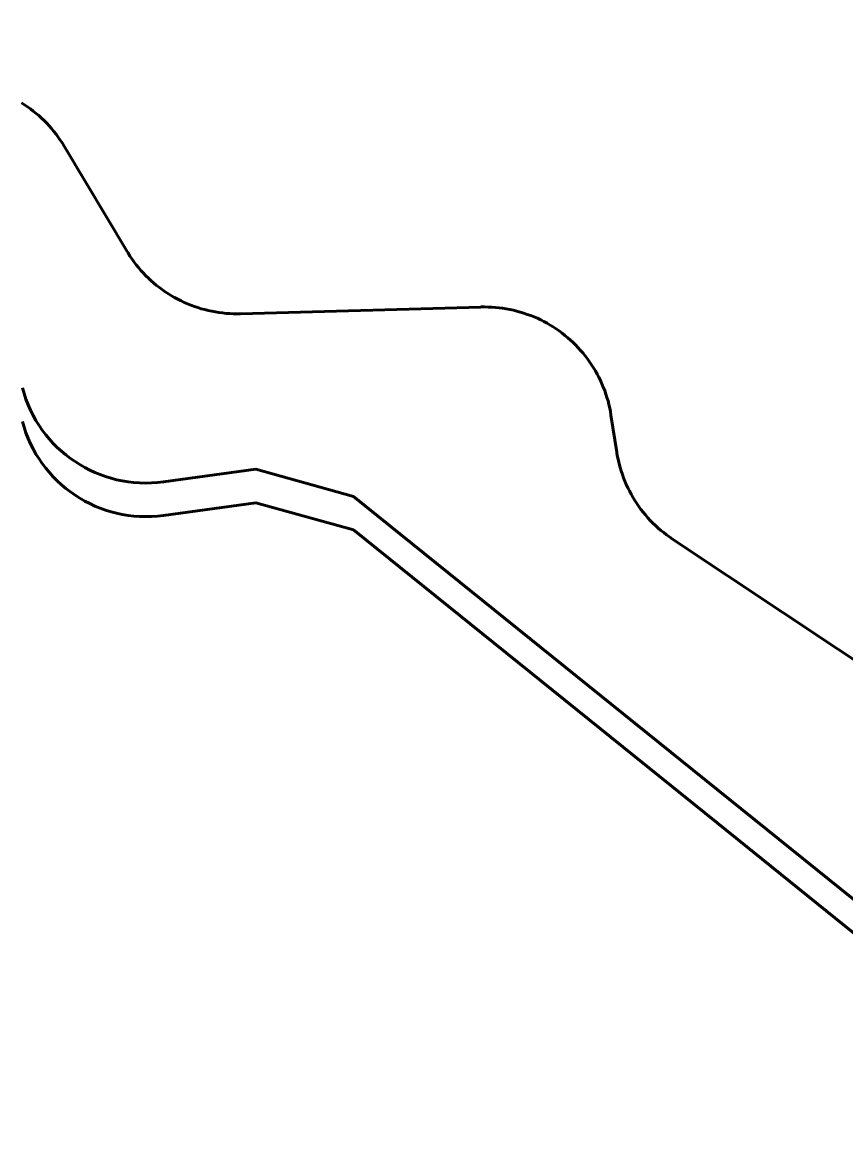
# Model space of a CAD drawing. Extents: x -1643653 to 4543381, y 1624270 to 13878484.
# Drawn here: x 689228 to 689871, y 8944826 to 8945698 of the extents above; entities that cross this region are included whole.
import ezdxf

# ---------------------------------------------------------------- set-up
doc = ezdxf.new("R2010")
doc.units = 0
doc.header["$LTSCALE"] = 200
for name, color, linetype, lineweight in [('1', 7, 'Continuous', 13), ('27', 7, 'Continuous', 53), ('28', 7, 'Continuous', 53), ('29', 7, 'Continuous', 13), ('60', 7, 'Continuous', 53)]:
    doc.layers.add(name, color=color, linetype=linetype, lineweight=lineweight)

msp = doc.modelspace()

# ---------------------------------------------------------------- linework, layer by layer
at = {"layer": '1', "lineweight": 25}
msp.add_spline([(814781, 9009175.5), (814787.2, 9009173.4), (814796.9, 9009173.4), (814799.4, 9009172.4), (814805.1, 9009174.5), (814805.6, 9009176.5), (814811.7, 9009179.5), (814811.7, 9009179.5), (814801.5, 9009181), (814790.7, 9009181.5), (814784.1, 9009183.1), (814777.4, 9009185.1), (814778.4, 9009175.5)], degree=3, dxfattribs=at)
at = {"layer": '27'}
for points in [[(689644.7, 8945458), (689642.3, 8945459.6), (689639.9, 8945461), (689637.5, 8945462.4), (689635, 8945463.8), (689632.5, 8945465.1), (689629.9, 8945466.3), (689627.3, 8945467.4), (689624.7, 8945468.5), (689622, 8945469.4), (689619.3, 8945470.3), (689616.6, 8945471.2), (689613.9, 8945471.9), (689611.2, 8945472.6), (689608.4, 8945473.2), (689605.6, 8945473.7), (689602.8, 8945474.2), (689600, 8945474.5), (689597.2, 8945474.8), (689594.4, 8945475), (689591.6, 8945475.1), (689588.7, 8945475.2), (689585.9, 8945475.2), (689585.8, 8945475.1), (689398.1, 8945469.9), (689395.3, 8945469.8), (689392.4, 8945469.9), (689389.6, 8945470), (689386.8, 8945470.2), (689384, 8945470.5), (689381.2, 8945470.8), (689378.4, 8945471.3), (689375.6, 8945471.8), (689372.8, 8945472.4), (689370.1, 8945473.1), (689367.4, 8945473.8), (689364.7, 8945474.7), (689362, 8945475.6), (689359.3, 8945476.5), (689356.7, 8945477.6), (689354.1, 8945478.7), (689351.6, 8945479.9), (689349, 8945481.2), (689346.5, 8945482.5), (689344.1, 8945483.9), (689341.7, 8945485.4), (689339.3, 8945487), (689337, 8945488.6), (689334.7, 8945490.3), (689332.5, 8945492), (689330.3, 8945493.8), (689328.2, 8945495.7), (689326.1, 8945497.6), (689324.1, 8945499.6), (689322.2, 8945501.7), (689320.2, 8945503.8), (689318.4, 8945505.9), (689316.6, 8945508.1), (689314.9, 8945510.3), (689313.3, 8945512.6), (689311.7, 8945515), (689310.2, 8945517.4), (689309.4, 8945518.6), (689260.3, 8945600.8), (689258.9, 8945603.2), (689257.3, 8945605.6), (689255.7, 8945607.9), (689254, 8945610.2), (689252.3, 8945612.4), (689250.5, 8945614.6), (689248.6, 8945616.7), (689246.7, 8945618.8), (689244.7, 8945620.8), (689242.6, 8945622.8), (689240.5, 8945624.7), (689238.4, 8945626.5), (689236.2, 8945628.3), (689233.9, 8945630), (689231.6, 8945631.7), (689229.3, 8945633.2), (689226.9, 8945634.8)], [(689644.7, 8945458), (689642.3, 8945459.6), (689639.9, 8945461), (689637.5, 8945462.4), (689635, 8945463.8), (689632.5, 8945465.1), (689629.9, 8945466.3), (689627.3, 8945467.4), (689624.7, 8945468.5), (689622, 8945469.4), (689619.3, 8945470.3), (689616.6, 8945471.2), (689613.9, 8945471.9), (689611.2, 8945472.6), (689608.4, 8945473.2), (689605.6, 8945473.7), (689602.8, 8945474.2), (689600, 8945474.5), (689597.2, 8945474.8), (689594.4, 8945475), (689591.6, 8945475.1), (689588.7, 8945475.2), (689585.9, 8945475.2), (689585.8, 8945475.1), (689398.1, 8945469.9), (689395.3, 8945469.8), (689392.4, 8945469.9), (689389.6, 8945470), (689386.8, 8945470.2), (689384, 8945470.5), (689381.2, 8945470.8), (689378.4, 8945471.3), (689375.6, 8945471.8), (689372.8, 8945472.4), (689370.1, 8945473.1), (689367.4, 8945473.8), (689364.7, 8945474.7), (689362, 8945475.6), (689359.3, 8945476.5), (689356.7, 8945477.6), (689354.1, 8945478.7), (689351.6, 8945479.9), (689349, 8945481.2), (689346.5, 8945482.5), (689344.1, 8945483.9), (689341.7, 8945485.4), (689339.3, 8945487), (689337, 8945488.6), (689334.7, 8945490.3), (689332.5, 8945492), (689330.3, 8945493.8), (689328.2, 8945495.7), (689326.1, 8945497.6), (689324.1, 8945499.6), (689322.2, 8945501.7), (689320.2, 8945503.8), (689318.4, 8945505.9), (689316.6, 8945508.1), (689314.9, 8945510.3), (689313.3, 8945512.6), (689311.7, 8945515), (689310.2, 8945517.4), (689309.4, 8945518.6), (689260.3, 8945600.8), (689258.9, 8945603.2), (689257.3, 8945605.6), (689255.7, 8945607.9), (689254, 8945610.2), (689252.3, 8945612.4), (689250.5, 8945614.6), (689248.6, 8945616.7), (689246.7, 8945618.8), (689244.7, 8945620.8), (689242.6, 8945622.8), (689240.5, 8945624.7), (689238.4, 8945626.5), (689236.2, 8945628.3), (689233.9, 8945630), (689231.6, 8945631.7), (689229.3, 8945633.2), (689226.9, 8945634.8)], [(689907.8, 8945179.2), (689735.4, 8945293.8), (689733.1, 8945295.4), (689730.8, 8945297.1), (689728.6, 8945298.8), (689726.4, 8945300.6), (689724.2, 8945302.4), (689722.1, 8945304.4), (689720.1, 8945306.3), (689718.1, 8945308.4), (689716.2, 8945310.4), (689714.4, 8945312.6), (689712.6, 8945314.8), (689710.8, 8945317), (689709.2, 8945319.3), (689707.6, 8945321.6), (689706, 8945324), (689704.6, 8945326.4), (689703.2, 8945328.9), (689701.8, 8945331.4), (689700.6, 8945333.9), (689699.4, 8945336.5), (689698.3, 8945339.1), (689697.2, 8945341.7), (689696.3, 8945344.3), (689695.4, 8945347), (689694.6, 8945349.8), (689693.8, 8945352.5), (689693.2, 8945355.2), (689692.6, 8945358), (689692.1, 8945360.8), (689692, 8945361.6), (689687.4, 8945390.7), (689687, 8945393.5), (689686.4, 8945396.2), (689685.8, 8945399), (689685.1, 8945401.7), (689684.3, 8945404.4), (689683.4, 8945407.1), (689682.5, 8945409.8), (689681.4, 8945412.4), (689680.3, 8945415.1), (689679.2, 8945417.6), (689677.9, 8945420.2), (689676.6, 8945422.7), (689675.3, 8945425.2), (689673.8, 8945427.6), (689672.3, 8945430), (689670.7, 8945432.3), (689669.1, 8945434.6), (689667.3, 8945436.9), (689665.6, 8945439.1), (689663.7, 8945441.2), (689661.8, 8945443.3), (689659.9, 8945445.3), (689657.9, 8945447.3), (689655.8, 8945449.3), (689653.7, 8945451.1), (689651.5, 8945452.9), (689649.3, 8945454.7), (689647, 8945456.4), (689644.7, 8945458)], [(689907.8, 8945179.2), (689735.4, 8945293.8), (689733.1, 8945295.4), (689730.8, 8945297.1), (689728.6, 8945298.8), (689726.4, 8945300.6), (689724.2, 8945302.4), (689722.1, 8945304.4), (689720.1, 8945306.3), (689718.1, 8945308.4), (689716.2, 8945310.4), (689714.4, 8945312.6), (689712.6, 8945314.8), (689710.8, 8945317), (689709.2, 8945319.3), (689707.6, 8945321.6), (689706, 8945324), (689704.6, 8945326.4), (689703.2, 8945328.9), (689701.8, 8945331.4), (689700.6, 8945333.9), (689699.4, 8945336.5), (689698.3, 8945339.1), (689697.2, 8945341.7), (689696.3, 8945344.3), (689695.4, 8945347), (689694.6, 8945349.8), (689693.8, 8945352.5), (689693.2, 8945355.2), (689692.6, 8945358), (689692.1, 8945360.8), (689692, 8945361.6), (689687.4, 8945390.7), (689687, 8945393.5), (689686.4, 8945396.2), (689685.8, 8945399), (689685.1, 8945401.7), (689684.3, 8945404.4), (689683.4, 8945407.1), (689682.5, 8945409.8), (689681.4, 8945412.4), (689680.3, 8945415.1), (689679.2, 8945417.6), (689677.9, 8945420.2), (689676.6, 8945422.7), (689675.3, 8945425.2), (689673.8, 8945427.6), (689672.3, 8945430), (689670.7, 8945432.3), (689669.1, 8945434.6), (689667.3, 8945436.9), (689665.6, 8945439.1), (689663.7, 8945441.2), (689661.8, 8945443.3), (689659.9, 8945445.3), (689657.9, 8945447.3), (689655.8, 8945449.3), (689653.7, 8945451.1), (689651.5, 8945452.9), (689649.3, 8945454.7), (689647, 8945456.4), (689644.7, 8945458)]]:
    msp.add_lwpolyline(points, dxfattribs=at)
at = {"layer": '28'}
for points in [[(689905.6, 8944989.1), (689770.3, 8945098.1), (689486.2, 8945327.1), (689409.9, 8945348.3), (689337.8, 8945338.4)], [(689905.6, 8944989.1), (689770.3, 8945098.1), (689486.2, 8945327.1), (689409.9, 8945348.3), (689337.8, 8945338.4)], [(689905.6, 8944962.9), (689770.3, 8945072), (689486.2, 8945300.9), (689409.9, 8945322.1), (689337.8, 8945312.3)]]:
    msp.add_lwpolyline(points, dxfattribs=at)
for centre in [(689324.3, 8945437.5), (689324.3, 8945437.5), (689324.3, 8945411.3)]:
    msp.add_ellipse(centre, major_axis=(-71.15, -70.27), ratio=0.999552, start_param=5.761994, end_param=7.210662, dxfattribs=at)
at = {"layer": '29', "lineweight": 53}
msp.add_line((689409.9, 8945348.3), (689337.8, 8945338.4), dxfattribs=at)
msp.add_lwpolyline([(689905.6, 8944989.1), (689770.3, 8945098.1), (689486.2, 8945327.1)], dxfattribs=at)
msp.add_ellipse((689324.3, 8945437.5), major_axis=(-71.15, -70.27), ratio=0.999552, start_param=5.761994, end_param=7.210662, dxfattribs=at)
at = {"layer": '60'}
for points in [[(689644.7, 8945458), (689642.3, 8945459.6), (689639.9, 8945461), (689637.5, 8945462.4), (689635, 8945463.8), (689632.5, 8945465.1), (689629.9, 8945466.3), (689627.3, 8945467.4), (689624.7, 8945468.5), (689622, 8945469.4), (689619.3, 8945470.3), (689616.6, 8945471.2), (689613.9, 8945471.9), (689611.2, 8945472.6), (689608.4, 8945473.2), (689605.6, 8945473.7), (689602.8, 8945474.2), (689600, 8945474.5), (689597.2, 8945474.8), (689594.4, 8945475), (689591.6, 8945475.1), (689588.7, 8945475.2), (689585.9, 8945475.2), (689585.8, 8945475.1), (689398.1, 8945469.9), (689395.3, 8945469.8), (689392.4, 8945469.9), (689389.6, 8945470), (689386.8, 8945470.2), (689384, 8945470.5), (689381.2, 8945470.8), (689378.4, 8945471.3), (689375.6, 8945471.8), (689372.8, 8945472.4), (689370.1, 8945473.1), (689367.4, 8945473.8), (689364.7, 8945474.7), (689362, 8945475.6), (689359.3, 8945476.5), (689356.7, 8945477.6), (689354.1, 8945478.7), (689351.6, 8945479.9), (689349, 8945481.2), (689346.5, 8945482.5), (689344.1, 8945483.9), (689341.7, 8945485.4), (689339.3, 8945487), (689337, 8945488.6), (689334.7, 8945490.3), (689332.5, 8945492), (689330.3, 8945493.8), (689328.2, 8945495.7), (689326.1, 8945497.6), (689324.1, 8945499.6), (689322.2, 8945501.7), (689320.2, 8945503.8), (689318.4, 8945505.9), (689316.6, 8945508.1), (689314.9, 8945510.3), (689313.3, 8945512.6), (689311.7, 8945515), (689310.2, 8945517.4), (689309.4, 8945518.6), (689260.3, 8945600.8), (689258.9, 8945603.2), (689257.3, 8945605.6), (689255.7, 8945607.9), (689254, 8945610.2), (689252.3, 8945612.4), (689250.5, 8945614.6), (689248.6, 8945616.7), (689246.7, 8945618.8), (689244.7, 8945620.8), (689242.6, 8945622.8), (689240.5, 8945624.7), (689238.4, 8945626.5), (689236.2, 8945628.3), (689233.9, 8945630), (689231.6, 8945631.7), (689229.3, 8945633.2), (689226.9, 8945634.8)], [(689907.8, 8945179.2), (689735.4, 8945293.8), (689733.1, 8945295.4), (689730.8, 8945297.1), (689728.6, 8945298.8), (689726.4, 8945300.6), (689724.2, 8945302.4), (689722.1, 8945304.4), (689720.1, 8945306.3), (689718.1, 8945308.4), (689716.2, 8945310.4), (689714.4, 8945312.6), (689712.6, 8945314.8), (689710.8, 8945317), (689709.2, 8945319.3), (689707.6, 8945321.6), (689706, 8945324), (689704.6, 8945326.4), (689703.2, 8945328.9), (689701.8, 8945331.4), (689700.6, 8945333.9), (689699.4, 8945336.5), (689698.3, 8945339.1), (689697.2, 8945341.7), (689696.3, 8945344.3), (689695.4, 8945347), (689694.6, 8945349.8), (689693.8, 8945352.5), (689693.2, 8945355.2), (689692.6, 8945358), (689692.1, 8945360.8), (689692, 8945361.6), (689687.4, 8945390.7), (689687, 8945393.5), (689686.4, 8945396.2), (689685.8, 8945399), (689685.1, 8945401.7), (689684.3, 8945404.4), (689683.4, 8945407.1), (689682.5, 8945409.8), (689681.4, 8945412.4), (689680.3, 8945415.1), (689679.2, 8945417.6), (689677.9, 8945420.2), (689676.6, 8945422.7), (689675.3, 8945425.2), (689673.8, 8945427.6), (689672.3, 8945430), (689670.7, 8945432.3), (689669.1, 8945434.6), (689667.3, 8945436.9), (689665.6, 8945439.1), (689663.7, 8945441.2), (689661.8, 8945443.3), (689659.9, 8945445.3), (689657.9, 8945447.3), (689655.8, 8945449.3), (689653.7, 8945451.1), (689651.5, 8945452.9), (689649.3, 8945454.7), (689647, 8945456.4), (689644.7, 8945458)]]:
    msp.add_lwpolyline(points, dxfattribs=at)

doc.saveas('drawing.dxf')
